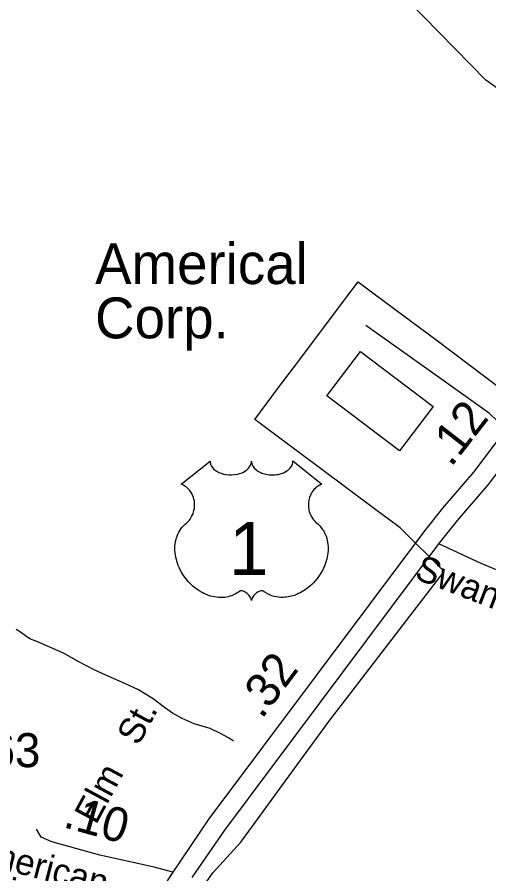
# Model space of a CAD drawing. Extents: x 2126262 to 2293712, y 749403 to 919119.
# Drawn here: x 2157753 to 2159483, y 857867 to 861012 of the extents above; entities that cross this region are included whole.
import ezdxf

# ---------------------------------------------------------------- set-up
doc = ezdxf.new("R2010")
doc.units = 0
for name, color, linetype in [('Exist Boundary Political City Limit New', 7, 'Continuous'), ('Exist Cultural Warehouse Building Footprint', 7, 'Continuous'), ('Exist Cultural Warehouse Building Label', 7, 'Continuous'), ('Exist Hydrographic Misc Water Feature', 7, 'Continuous'), ('Exist Road Non-System Type 51', 7, 'Continuous'), ('Exist Road Non-System Type 51 Label', 7, 'Continuous'), ('Exist Road Primary US Divided Attributed', 7, 'Continuous'), ('Exist Road Primary US Mileage Hundredths English Label', 7, 'Continuous'), ('Exist Road Primary US Shield CELL', 7, 'Continuous'), ('Exist Road Primary US Shield Number Label', 7, 'Continuous'), ('Exist Road Secondary Mileage Hundredths English Label', 7, 'Continuous'), ('Exist Road Secondary Type 51 Attributed', 7, 'Continuous'), ('Exist Road Secondary Type 51 Label', 7, 'Continuous'), ('Exist Road Secondary Type 51 Number Label', 7, 'Continuous'), ('Map Preparation Boundary City Limit Buffer Line', 7, 'Continuous')]:
    doc.layers.add(name, color=color, linetype=linetype)

msp = doc.modelspace()

# ---------------------------------------------------------------- linework, layer by layer
at = {"layer": 'Exist Boundary Political City Limit New'}
msp.add_lwpolyline([(2158367.8, 857722.1), (2158470.8, 857870.1), (2158573.5, 857983.8), (2158780, 858267.2), (2158903.2, 858435.4), (2158940.8, 858484.7), (2159319.2, 858976.7), (2159157.2, 859137.3), (2159138, 859151.5), (2159073.2, 859199.1), (2158967.5, 859278.9), (2158861, 859358.6), (2158745.8, 859444.7), (2158625, 859534.9), (2158708.2, 859646.9), (2158785.5, 859750.4), (2158862.2, 859851.9), (2158973, 860000), (2159003.8, 860040.1), (2159057.2, 860000), (2159170.8, 859915.6), (2159288.5, 859827.8), (2159532.8, 859644.2)], dxfattribs=at)
at = {"layer": 'Exist Cultural Warehouse Building Footprint'}
msp.add_lwpolyline([(2159279.2, 859582.6), (2159155.5, 859419.1), (2158888.5, 859621.2), (2159011.7, 859784.9)], close=True, dxfattribs=at)
at = {"layer": 'Exist Hydrographic Misc Water Feature'}
for points in [[(2160981.4, 859214.2), (2160862.5, 859482.3), (2160670.4, 859696.4), (2160619.5, 859795.8), (2159999.4, 860409), (2159472.5, 860780.8), (2159187.4, 861072.1), (2159019.5, 861344.6), (2158927.4, 861435.1), (2158752.5, 861501.1), (2158435.5, 861448.5), (2158310.4, 861467.5), (2158193.4, 861506), (2158059.5, 861640), (2157975.4, 861789.4), (2157958.4, 861898.1), (2157891.5, 861988), (2156857.4, 862015.9), (2156741.4, 862047.8), (2156549.5, 862156.8)], [(2158546.6, 858354.5), (2158528.5, 858366.4), (2158498.6, 858382.2), (2158460.2, 858400), (2158402.2, 858417.6), (2158358.3, 858437.4), (2158322, 858457.2), (2158288, 858481), (2158251.7, 858508.8), (2158223.8, 858526.6), (2158197.6, 858542.5), (2158147.5, 858566.2), (2158089.3, 858591.9), (2158035.4, 858615.6), (2157979, 858645.2), (2157923, 858676.9), (2157824.8, 858720.4), (2157798.8, 858730.2), (2157782.6, 858740.1), (2157764.5, 858754), (2157748.5, 858764)]]:
    msp.add_lwpolyline(points, dxfattribs=at)
at = {"layer": 'Exist Road Non-System Type 51'}
for points in [[(2159597.6, 859449.4), (2159485.2, 859556.2), (2159284.3, 859700), (2159031.9, 859880.1)], [(2159557.2, 858962.7), (2159455.4, 859005.9), (2159299.8, 859078)]]:
    msp.add_lwpolyline(points, dxfattribs=at)
at = {"layer": 'Exist Road Primary US Divided Attributed'}
for points in [[(2160936.1, 861482.2), (2160897.4, 861383.7), (2160845.2, 861284.6), (2160728, 861091.9), (2160600.4, 860903.6), (2159739.7, 859767.4), (2159540.5, 859491.6), (2159426.6, 859341.1), (2159313.4, 859209.7), (2159243.6, 859121.2), (2158456.2, 858068.8), (2158323.2, 857872.9)], [(2158394.9, 857853.6), (2158513.9, 858027.5), (2159299.8, 859078), (2159368.2, 859164.5), (2159481.9, 859296.4), (2159597.6, 859449.4), (2159796.8, 859725.2), (2159880.2, 859834.5), (2159959.3, 859948.6), (2160658, 860862.2), (2160787.8, 861053.5), (2160907, 861249.6), (2160933.3, 861299.6)], [(2158323.2, 857872.9), (2158283.5, 857810.5), (2158148.1, 857568.7), (2158140.3, 857552.3)]]:
    msp.add_lwpolyline(points, dxfattribs=at)
at = {"layer": 'Exist Road Primary US Shield CELL'}
msp.add_lwpolyline([(2158460.2, 859382.1), (2158460.5, 859377.7), (2158461.5, 859372.5), (2158462.4, 859369.8), (2158464.8, 859364.6), (2158468.8, 859358.6), (2158474.4, 859352.6), (2158480.8, 859347.4), (2158485.1, 859344.6), (2158492.3, 859340.7), (2158500.5, 859337.3), (2158509.7, 859334.6), (2158519, 859332.7), (2158529.3, 859331.6), (2158539.4, 859331.4), (2158550.3, 859332.2), (2158562.4, 859334.6), (2158567.9, 859336), (2158574.2, 859338.1), (2158579.9, 859340.5), (2158586.3, 859343.9), (2158591.4, 859347.2), (2158595.3, 859350.1), (2158601, 859355.5), (2158605.5, 859361.1), (2158607.4, 859364.2), (2158609, 859367.2), (2158611.2, 859373.6), (2158611.8, 859376.4), (2158612.3, 859382.3), (2158612.7, 859377.4), (2158613.2, 859374.3), (2158614, 859371.3), (2158615.2, 859368.1), (2158617.5, 859363.6), (2158620, 859359.8), (2158624.7, 859354.2), (2158627.7, 859351.5), (2158630.4, 859349.3), (2158637.6, 859344.3), (2158646.1, 859340), (2158650.2, 859338.2), (2158654.5, 859336.7), (2158659.9, 859335.1), (2158665.4, 859333.7), (2158671, 859332.8), (2158676.6, 859332), (2158682.4, 859331.5), (2158687.1, 859331.4), (2158692.9, 859331.5), (2158698.2, 859331.8), (2158703.7, 859332.4), (2158709.7, 859333.4), (2158714.5, 859334.5), (2158720.9, 859336.2), (2158726.7, 859338.3), (2158731.8, 859340.5), (2158738.4, 859343.9), (2158743.7, 859347.2), (2158747.6, 859350.4), (2158752.3, 859354.7), (2158756.6, 859359.7), (2158759.2, 859363.5), (2158761, 859367.3), (2158762.7, 859371.3), (2158763.8, 859375.6), (2158764.3, 859379.3), (2158764.4, 859382.4), (2158870.7, 859297.8), (2158868.2, 859296.8), (2158862.4, 859294), (2158857.8, 859291.3), (2158850.5, 859286.1), (2158847.3, 859283.3), (2158844.2, 859280.4), (2158841.3, 859277.2), (2158838.8, 859274.3), (2158835.7, 859270), (2158832.9, 859265.7), (2158830.2, 859261), (2158828.3, 859256.9), (2158825, 859248.4), (2158823.4, 859243), (2158822.4, 859238.4), (2158821.2, 859228.9), (2158820.9, 859224.4), (2158820.9, 859220), (2158821.1, 859215.2), (2158821.5, 859210.7), (2158822.4, 859206), (2158823.1, 859201.9), (2158824.4, 859196.8), (2158826.3, 859190.9), (2158828.6, 859185.2), (2158833.5, 859175.9), (2158839.7, 859166.5), (2158844.2, 859161.2), (2158848.6, 859156.7), (2158855.2, 859151.2), (2158858.7, 859148), (2158862.8, 859144), (2158869.4, 859136.2), (2158872.1, 859132.6), (2158874.9, 859128.5), (2158877.4, 859124.3), (2158879.9, 859119.8), (2158881.9, 859115.8), (2158885.6, 859106.7), (2158888.4, 859097.9), (2158889.6, 859093.2), (2158891.6, 859082.8), (2158892.3, 859077.6), (2158893.2, 859067.5), (2158893.2, 859055.2), (2158892.3, 859043.5), (2158890.1, 859029.9), (2158888.2, 859021.7), (2158885.4, 859012.2), (2158882.7, 859004), (2158877.9, 858991.9), (2158873.6, 858983.1), (2158868, 858972.8), (2158864.2, 858966.6), (2158859.7, 858959.9), (2158854.1, 858952.2), (2158847.6, 858944.1), (2158839.7, 858935.5), (2158833.4, 858929.1), (2158825.1, 858921.7), (2158820.1, 858917.6), (2158812.9, 858912.2), (2158803.2, 858905.6), (2158793.5, 858900.1), (2158785.3, 858895.8), (2158778, 858892.7), (2158768.6, 858889.1), (2158752.9, 858884.8), (2158747.2, 858883.6), (2158740.4, 858882.6), (2158734.1, 858882), (2158727.9, 858881.6), (2158719.6, 858881.6), (2158711.4, 858882.2), (2158703.6, 858883.3), (2158695.5, 858885), (2158687, 858887.6), (2158679.4, 858890.6), (2158671.6, 858894.4), (2158658.4, 858902.7), (2158654.6, 858904.7), (2158652.5, 858905.3), (2158647.4, 858905.5), (2158642.6, 858904.5), (2158637.7, 858902.6), (2158634.8, 858901), (2158630.9, 858898.4), (2158627.8, 858896), (2158624.2, 858892.6), (2158621.7, 858889.7), (2158619.8, 858887.4), (2158616.1, 858881.6), (2158614.8, 858878.8), (2158613.4, 858875.2), (2158612.2, 858870), (2158610.5, 858876.6), (2158608.6, 858881), (2158606.3, 858884.8), (2158603.9, 858888.1), (2158600.2, 858892.4), (2158596.9, 858895.6), (2158592.9, 858898.9), (2158588.6, 858901.4), (2158585.2, 858903.2), (2158582.1, 858904.4), (2158578.2, 858905.3), (2158575.1, 858905.6), (2158572.5, 858905.5), (2158569, 858904.7), (2158564.2, 858901.2), (2158559.6, 858898.1), (2158554.7, 858895), (2158548.8, 858891.9), (2158544.4, 858889.9), (2158539.3, 858887.9), (2158533.3, 858885.9), (2158526.7, 858884.2), (2158520, 858882.8), (2158514.1, 858881.9), (2158507.8, 858881.3), (2158502.1, 858881.2), (2158496.1, 858881.2), (2158490.5, 858881.7), (2158484.1, 858882.2), (2158476, 858883.4), (2158469.4, 858884.9), (2158462.3, 858886.8), (2158455.1, 858889.1), (2158447.4, 858892), (2158437.7, 858896.2), (2158431, 858899.7), (2158420.4, 858905.8), (2158408, 858914.4), (2158398.6, 858922), (2158391.7, 858928.2), (2158381.6, 858938.5), (2158375.7, 858945.2), (2158366.4, 858957.3), (2158360.4, 858966), (2158356.5, 858972.4), (2158350.9, 858982.7), (2158347.8, 858989.2), (2158343.8, 858998.6), (2158340.6, 859007.2), (2158338, 859015.4), (2158336.6, 859020.6), (2158334.5, 859029.7), (2158333.3, 859036.1), (2158332.1, 859045), (2158331.5, 859054.4), (2158331.3, 859063), (2158331.6, 859070.1), (2158332.4, 859078.5), (2158333.8, 859087.3), (2158335.5, 859094.9), (2158337, 859100.4), (2158339.3, 859107), (2158342.3, 859114.4), (2158345.8, 859121.4), (2158349.1, 859127.3), (2158353.3, 859133.5), (2158357.5, 859138.9), (2158362.9, 859144.8), (2158368.6, 859150.2), (2158373.7, 859154.4), (2158379.9, 859160.4), (2158383.1, 859164.1), (2158387, 859169.1), (2158390, 859173.9), (2158392.5, 859178.1), (2158395.7, 859184.3), (2158397.7, 859188.9), (2158400.1, 859196.1), (2158401.3, 859201.1), (2158402.6, 859207.6), (2158403.4, 859213.7), (2158403.7, 859221.3), (2158403.5, 859227.5), (2158402.7, 859234.9), (2158401.3, 859241.9), (2158399.7, 859248.1), (2158397, 859255.1), (2158394.6, 859260.3), (2158390.5, 859267.2), (2158386, 859273.7), (2158381.3, 859279), (2158376.6, 859283.7), (2158372.1, 859287.2), (2158367.8, 859290.3), (2158362.4, 859293.6), (2158357.2, 859296.1), (2158353.9, 859297.4)], close=True, dxfattribs=at)
at = {"layer": 'Exist Road Secondary Type 51 Attributed'}
msp.add_lwpolyline([(2158323.2, 857872.9), (2158255.4, 857891.1), (2158055.9, 857935.7), (2157880.2, 857984.6), (2157841.1, 858001.3), (2157823, 858030.7)], dxfattribs=at)
at = {"layer": 'Map Preparation Boundary City Limit Buffer Line'}
msp.add_lwpolyline([(2158367.8, 857722.1), (2158470.8, 857870.1), (2158573.5, 857983.8), (2158780, 858267.2), (2158903.2, 858435.4), (2158940.8, 858484.7), (2159319.2, 858976.7), (2159157.2, 859137.3), (2159138, 859151.5), (2159073.2, 859199.1), (2158967.5, 859278.9), (2158861, 859358.6), (2158745.8, 859444.7), (2158625, 859534.9), (2158708.2, 859646.9), (2158785.5, 859750.4), (2158862.2, 859851.9), (2158973, 860000), (2159003.8, 860040.1), (2159057.2, 860000), (2159170.8, 859915.6), (2159288.5, 859827.8), (2159532.8, 859644.2)], dxfattribs=at)

# ---------------------------------------------------------------- texts
at = {"layer": 'Exist Cultural Warehouse Building Label'}
for s, p in [('Americal', (2158038.4, 860031.8)), ('Corp.', (2158038.4, 859832.6))]:
    msp.add_text(s, height=150, dxfattribs=at).set_placement(p)
at = {"layer": 'Exist Road Non-System Type 51 Label'}
for s, rotation, p in [('Swannanda', 338.8917, (2159206.3, 858951.8)), ('St.', 61.7431, (2158197.5, 858333.9)), ('Elm', 61.7431, (2158041.9, 858044.4))]:
    msp.add_text(s, height=95, rotation=rotation, dxfattribs=at).set_placement(p)
at = {"layer": 'Exist Road Primary US Mileage Hundredths English Label'}
for s, rotation, p in [('.12', 52.174, (2159344.4, 859356.7)), ('.32', 53.1962, (2158649.6, 858431.7))]:
    msp.add_text(s, height=125, rotation=rotation, dxfattribs=at).set_placement(p)
at = {"layer": 'Exist Road Primary US Shield Number Label'}
msp.add_text('1', height=195, dxfattribs=at).set_placement((2158529.8, 858963.4))
at = {"layer": 'Exist Road Secondary Mileage Hundredths English Label'}
msp.add_text('.10', height=125, rotation=344.4632, dxfattribs=at).set_placement((2157917.2, 858039.2))
at = {"layer": 'Exist Road Secondary Type 51 Label'}
for s, p in [('American', (2157553, 857920.5)), ('Legion Rd.', (2157500.4, 857814.6))]:
    msp.add_text(s, height=95, rotation=345.5082, dxfattribs=at).set_placement(p)
at = {"layer": 'Exist Road Secondary Type 51 Number Label'}
msp.add_text('1263', height=125, dxfattribs=at).set_placement((2157465.7, 858258.5))

doc.saveas('drawing.dxf')
